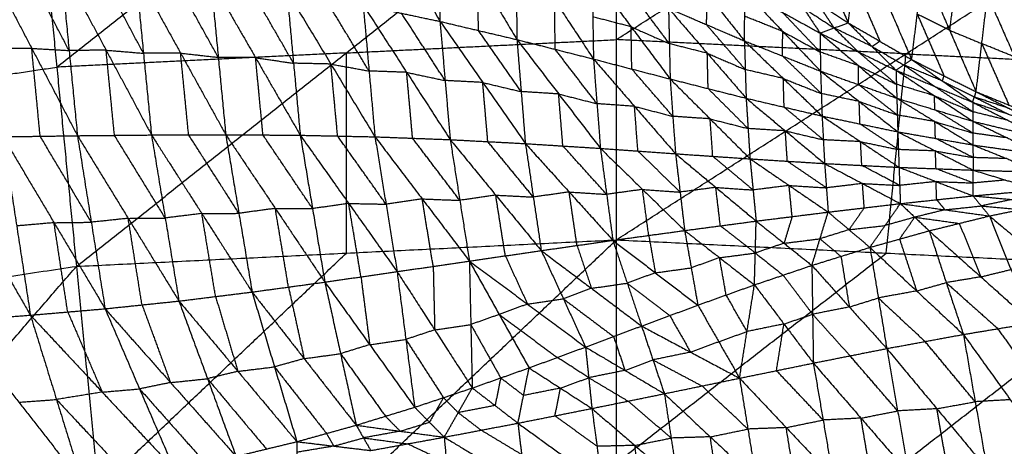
# Model space of a CAD drawing. Header units: millimetres. Extents: x -106 to 110, y -96 to 120.
# Tile 840 of 1020: x -7 to 8, y 90 to 96. Entities that reach past the tile are written whole.
import ezdxf

# ---------------------------------------------------------------- set-up
doc = ezdxf.new("R2010")
doc.units = ezdxf.units.MM
doc.header["$MEASUREMENT"] = 0
doc.layers.add('Default', color=7, linetype='Continuous', true_color=0x000000)

msp = doc.modelspace()

# ---------------------------------------------------------------- linework, layer by layer
at = {"layer": 'Default'}
for points in [[(-6.117, 92.537, 5.589), (-2.149, 95.675, 6.271), (1.819, 98.814, 6.953)], [(1.819, 92.927, 5.589), (1.819, 95.87, 6.271), (1.819, 98.814, 6.953)], [(-6.406, 95.466, 6.271), (-4.422, 97.035, 6.612), (-2.438, 98.605, 6.953)], [(1.819, 95.87, 6.271), (3.948, 97.237, 6.612), (6.076, 98.605, 6.953)], [(-13.978, 91.371, 5.589), (-10.336, 94.883, 6.271), (-6.694, 98.395, 6.953)], [(-6.694, 98.395, 6.953), (-6.406, 95.466, 6.271), (-6.117, 92.537, 5.589)], [(1.819, 92.927, 5.589), (6.076, 95.661, 6.271), (10.333, 98.395, 6.953)], [(-1.925, 98.213, 1.779), (-1.349, 97.175, 1.481), (-0.773, 96.138, 1.182)], [(4.462, 97.866, 2.999), (4.845, 96.992, 3.166), (5.227, 96.117, 3.334)], [(-0.791, 97.782, 1.822), (-0.782, 96.96, 1.502), (-0.773, 96.138, 1.182)], [(-0.791, 97.782, 1.822), (-0.217, 96.827, 1.57), (0.358, 95.871, 1.317)], [(0.34, 97.315, 1.878), (0.349, 96.593, 1.598), (0.358, 95.871, 1.317)], [(0.34, 97.315, 1.878), (0.912, 96.45, 1.674), (1.483, 95.585, 1.47)], [(5.227, 96.117, 3.334), (5.306, 96.742, 3.064), (5.385, 97.367, 2.793)], [(5.385, 97.367, 2.793), (5.773, 96.471, 2.997), (6.16, 95.576, 3.2)], [(2.616, 97.224, 2.77), (3.159, 96.538, 2.454), (3.702, 95.852, 2.137)], [(-7.445, 97.026, 0.665), (-6.774, 95.742, 0.512), (-6.102, 94.458, 0.358)], [(-6.225, 95.71, 0.538), (-6.561, 96.352, 0.615), (-6.896, 96.994, 0.692)], [(-6.347, 96.962, 0.718), (-6.225, 95.71, 0.538), (-6.102, 94.458, 0.358)], [(-6.347, 96.962, 0.718), (-5.681, 95.715, 0.582), (-5.014, 94.469, 0.445)], [(-5.132, 95.67, 0.615), (-5.465, 96.293, 0.684), (-5.798, 96.917, 0.752)], [(-5.25, 96.871, 0.786), (-5.132, 95.67, 0.615), (-5.014, 94.469, 0.445)], [(-5.25, 96.871, 0.786), (-4.586, 95.672, 0.668), (-3.922, 94.473, 0.55)], [(-0.208, 96.004, 1.25), (-0.212, 96.416, 1.41), (-0.217, 96.827, 1.57)], [(1.463, 96.825, 1.949), (1.473, 96.205, 1.709), (1.483, 95.585, 1.47)], [(1.463, 96.825, 1.949), (2.036, 96.059, 1.793), (2.61, 95.292, 1.638)], [(6.16, 95.576, 3.2), (6.243, 96.244, 2.906), (6.326, 96.912, 2.611)], [(6.326, 96.912, 2.611), (6.717, 96.009, 2.851), (7.107, 95.105, 3.09)], [(-4.032, 95.609, 0.708), (-4.364, 96.209, 0.767), (-4.696, 96.808, 0.826)], [(-4.142, 96.746, 0.866), (-4.032, 95.609, 0.708), (-3.922, 94.473, 0.55)], [(-4.142, 96.746, 0.866), (-3.484, 95.605, 0.769), (-2.827, 94.465, 0.672)], [(4.32, 96.71, 3.49), (4.566, 96.338, 3.106), (4.813, 95.967, 2.722)], [(4.32, 96.71, 3.49), (4.773, 96.413, 3.412), (5.227, 96.117, 3.334)], [(5.306, 96.742, 3.064), (5.5, 96.294, 3.166), (5.694, 95.846, 3.267)], [(6.801, 96.715, 2.535), (6.759, 96.362, 2.693), (6.717, 96.009, 2.851)], [(-2.926, 95.523, 0.815), (-3.254, 96.093, 0.864), (-3.583, 96.663, 0.913)], [(-3.024, 96.581, 0.959), (-2.926, 95.523, 0.815), (-2.827, 94.465, 0.672)], [(-3.024, 96.581, 0.959), (-2.377, 95.511, 0.884), (-1.729, 94.442, 0.809)], [(2.598, 95.811, 1.837), (2.311, 96.195, 1.915), (2.024, 96.578, 1.993)], [(3.144, 96.091, 2.087), (3.152, 96.315, 2.271), (3.159, 96.538, 2.454)], [(3.702, 95.852, 2.137), (3.706, 96.213, 2.437), (3.71, 96.574, 2.737)], [(3.71, 96.574, 2.737), (4.261, 96.271, 2.73), (4.813, 95.967, 2.722)], [(3.71, 96.574, 2.737), (4.265, 95.99, 2.493), (4.821, 95.407, 2.248)], [(-1.816, 95.409, 0.936), (-2.14, 95.944, 0.974), (-2.463, 96.479, 1.011)], [(0.92, 95.728, 1.393), (0.916, 96.089, 1.534), (0.912, 96.45, 1.674)], [(5.02, 96.042, 3.028), (4.897, 96.228, 3.22), (4.773, 96.413, 3.412)], [(7.107, 95.105, 3.09), (7.191, 95.811, 2.774), (7.275, 96.517, 2.458)], [(7.275, 96.517, 2.458), (7.673, 95.615, 2.732), (8.07, 94.713, 3.006)], [(-1.902, 96.377, 1.063), (-1.816, 95.409, 0.936), (-1.729, 94.442, 0.809)], [(-1.902, 96.377, 1.063), (-1.338, 96.258, 1.123), (-0.773, 96.138, 1.182)], [(-1.902, 96.377, 1.063), (-1.263, 95.389, 1.013), (-0.623, 94.4, 0.962)], [(-0.698, 95.269, 1.072), (-1.018, 95.763, 1.098), (-1.338, 96.258, 1.123)], [(2.586, 96.331, 2.037), (2.598, 95.811, 1.837), (2.61, 95.292, 1.638)], [(2.586, 96.331, 2.037), (3.144, 96.091, 2.087), (3.702, 95.852, 2.137)], [(2.586, 96.331, 2.037), (3.156, 95.67, 1.926), (3.727, 95.009, 1.815)], [(4.817, 95.687, 2.485), (4.539, 95.979, 2.607), (4.261, 96.271, 2.73)], [(4.566, 96.338, 3.106), (4.793, 96.19, 3.067), (5.02, 96.042, 3.028)], [(-0.773, 96.138, 1.182), (-0.698, 95.269, 1.072), (-0.623, 94.4, 0.962)], [(-0.773, 96.138, 1.182), (-0.208, 96.004, 1.25), (0.358, 95.871, 1.317)], [(-0.773, 96.138, 1.182), (-0.145, 95.24, 1.157), (0.482, 94.342, 1.133)], [(2.036, 96.059, 1.793), (1.755, 96.132, 1.751), (1.473, 96.205, 1.709)], [(4.265, 95.99, 2.493), (3.986, 96.102, 2.465), (3.706, 96.213, 2.437)], [(4.813, 95.967, 2.722), (5.02, 96.042, 3.028), (5.227, 96.117, 3.334)], [(5.227, 96.117, 3.334), (5.579, 95.768, 3.027), (5.93, 95.42, 2.72)], [(5.227, 96.117, 3.334), (5.694, 95.846, 3.267), (6.16, 95.576, 3.2)], [(6.243, 96.244, 2.906), (6.439, 95.792, 3.025), (6.634, 95.34, 3.145)], [(6.717, 96.009, 2.851), (6.48, 96.126, 2.878), (6.243, 96.244, 2.906)], [(0.42, 95.106, 1.225), (0.106, 95.555, 1.237), (-0.208, 96.004, 1.25)], [(2.046, 95.438, 1.554), (2.041, 95.749, 1.674), (2.036, 96.059, 1.793)], [(2.036, 96.059, 1.793), (2.317, 95.935, 1.815), (2.598, 95.811, 1.837)], [(3.714, 95.43, 1.976), (3.429, 95.761, 2.032), (3.144, 96.091, 2.087)], [(4.261, 95.63, 2.193), (4.263, 95.81, 2.343), (4.265, 95.99, 2.493)], [(4.265, 95.99, 2.493), (4.541, 95.839, 2.489), (4.817, 95.687, 2.485)], [(4.813, 95.967, 2.722), (4.817, 95.687, 2.485), (4.821, 95.407, 2.248)], [(4.813, 95.967, 2.722), (5.371, 95.693, 2.721), (5.93, 95.42, 2.72)], [(4.813, 95.967, 2.722), (5.377, 95.488, 2.542), (5.942, 95.009, 2.363)], [(5.02, 96.042, 3.028), (5.196, 95.868, 2.875), (5.371, 95.693, 2.721)], [(5.579, 95.768, 3.027), (5.299, 95.905, 3.028), (5.02, 96.042, 3.028)], [(6.717, 96.009, 2.851), (6.954, 95.91, 2.812), (7.191, 95.811, 2.774)], [(-2.149, 95.675, 6.271), (-0.165, 95.773, 6.271), (1.819, 95.87, 6.271)], [(0.358, 95.871, 1.317), (0.42, 95.106, 1.225), (0.482, 94.342, 1.133)], [(0.358, 95.871, 1.317), (0.92, 95.728, 1.393), (1.483, 95.585, 1.47)], [(0.358, 95.871, 1.317), (0.971, 95.071, 1.318), (1.585, 94.272, 1.318)], [(6.076, 95.661, 6.271), (3.948, 95.766, 6.271), (1.819, 95.87, 6.271)], [(3.156, 95.67, 1.926), (2.877, 95.74, 1.882), (2.598, 95.811, 1.837)], [(3.702, 95.852, 2.137), (3.714, 95.43, 1.976), (3.727, 95.009, 1.815)], [(3.702, 95.852, 2.137), (4.261, 95.63, 2.193), (4.821, 95.407, 2.248)], [(3.702, 95.852, 2.137), (4.273, 95.299, 2.068), (4.843, 94.747, 1.998)], [(5.694, 95.846, 3.267), (5.636, 95.807, 3.147), (5.579, 95.768, 3.027)], [(7.191, 95.811, 2.774), (7.39, 95.36, 2.911), (7.589, 94.909, 3.048)], [(7.673, 95.615, 2.732), (7.432, 95.713, 2.753), (7.191, 95.811, 2.774)], [(-6.774, 95.742, 0.512), (-7.047, 95.738, 0.495), (-7.321, 95.735, 0.477)], [(-6.65, 94.45, 0.324), (-6.712, 95.096, 0.418), (-6.774, 95.742, 0.512)], [(-6.774, 95.742, 0.512), (-6.499, 95.726, 0.525), (-6.225, 95.71, 0.538)], [(-2.149, 95.675, 6.271), (-4.278, 95.571, 6.271), (-6.406, 95.466, 6.271)], [(-5.681, 95.715, 0.582), (-5.953, 95.713, 0.56), (-6.225, 95.71, 0.538)], [(-5.558, 94.463, 0.401), (-5.619, 95.089, 0.491), (-5.681, 95.715, 0.582)], [(-5.681, 95.715, 0.582), (-5.406, 95.693, 0.598), (-5.132, 95.67, 0.615)], [(-4.586, 95.672, 0.668), (-4.859, 95.671, 0.641), (-5.132, 95.67, 0.615)], [(-4.468, 94.471, 0.497), (-4.527, 95.071, 0.583), (-4.586, 95.672, 0.668)], [(-4.586, 95.672, 0.668), (-4.309, 95.641, 0.688), (-4.032, 95.609, 0.708)], [(-2.149, 92.732, 5.589), (-2.149, 94.204, 5.93), (-2.149, 95.675, 6.271)], [(1.534, 94.928, 1.394), (1.227, 95.328, 1.394), (0.92, 95.728, 1.393)], [(3.168, 95.15, 1.727), (3.162, 95.41, 1.826), (3.156, 95.67, 1.926)], [(3.156, 95.67, 1.926), (3.435, 95.55, 1.951), (3.714, 95.43, 1.976)], [(5.377, 95.488, 2.542), (5.097, 95.587, 2.514), (4.817, 95.687, 2.485)], [(5.936, 95.214, 2.542), (5.654, 95.454, 2.631), (5.371, 95.693, 2.721)], [(5.579, 95.768, 3.027), (5.812, 95.633, 2.994), (6.045, 95.498, 2.96)], [(-3.484, 95.605, 0.769), (-3.758, 95.607, 0.739), (-4.032, 95.609, 0.708)], [(-3.375, 94.469, 0.611), (-3.429, 95.037, 0.69), (-3.484, 95.605, 0.769)], [(-3.484, 95.605, 0.769), (-3.205, 95.564, 0.792), (-2.926, 95.523, 0.815)], [(-2.377, 95.511, 0.884), (-2.651, 95.517, 0.85), (-2.926, 95.523, 0.815)], [(1.483, 95.585, 1.47), (1.534, 94.928, 1.394), (1.585, 94.272, 1.318)], [(1.483, 95.585, 1.47), (2.046, 95.438, 1.554), (2.61, 95.292, 1.638)], [(1.483, 95.585, 1.47), (2.086, 94.889, 1.494), (2.689, 94.193, 1.518)], [(4.832, 95.077, 2.123), (4.547, 95.353, 2.158), (4.261, 95.63, 2.193)], [(5.787, 92.732, 5.589), (5.932, 94.197, 5.93), (6.076, 95.661, 6.271)], [(5.93, 95.42, 2.72), (6.045, 95.498, 2.96), (6.16, 95.576, 3.2)], [(6.076, 95.661, 6.271), (8.06, 95.564, 6.271), (10.044, 95.466, 6.271)], [(6.16, 95.576, 3.2), (6.609, 95.263, 2.966), (7.057, 94.949, 2.732)], [(6.16, 95.576, 3.2), (6.634, 95.34, 3.145), (7.107, 95.105, 3.09)], [(-10.336, 94.883, 6.271), (-8.371, 95.175, 6.271), (-6.406, 95.466, 6.271)], [(-2.278, 94.453, 0.74), (-2.327, 94.982, 0.812), (-2.377, 95.511, 0.884)], [(-2.377, 95.511, 0.884), (-2.096, 95.46, 0.91), (-1.816, 95.409, 0.936)], [(-1.263, 95.389, 1.013), (-1.539, 95.399, 0.974), (-1.816, 95.409, 0.936)], [(-1.176, 94.421, 0.886), (-1.219, 94.905, 0.949), (-1.263, 95.389, 1.013)], [(-1.263, 95.389, 1.013), (-0.98, 95.329, 1.043), (-0.698, 95.269, 1.072)], [(2.649, 94.743, 1.578), (2.348, 95.091, 1.566), (2.046, 95.438, 1.554)], [(4.273, 95.299, 2.068), (3.994, 95.365, 2.022), (3.714, 95.43, 1.976)], [(4.821, 95.407, 2.248), (4.832, 95.077, 2.123), (4.843, 94.747, 1.998)], [(4.821, 95.407, 2.248), (5.381, 95.208, 2.305), (5.942, 95.009, 2.363)], [(4.821, 95.407, 2.248), (5.389, 94.961, 2.213), (5.956, 94.515, 2.177)], [(5.381, 95.208, 2.305), (5.379, 95.348, 2.424), (5.377, 95.488, 2.542)], [(5.377, 95.488, 2.542), (5.657, 95.351, 2.542), (5.936, 95.214, 2.542)], [(5.93, 95.42, 2.72), (5.936, 95.214, 2.542), (5.942, 95.009, 2.363)], [(5.93, 95.42, 2.72), (6.494, 95.185, 2.726), (7.057, 94.949, 2.732)], [(5.93, 95.42, 2.72), (6.495, 95.045, 2.598), (7.06, 94.67, 2.475)], [(6.045, 95.498, 2.96), (6.27, 95.341, 2.843), (6.494, 95.185, 2.726)], [(6.609, 95.263, 2.966), (6.327, 95.38, 2.963), (6.045, 95.498, 2.96)], [(-0.145, 95.24, 1.157), (-0.421, 95.255, 1.115), (-0.698, 95.269, 1.072)], [(-0.07, 94.371, 1.048), (-0.108, 94.806, 1.102), (-0.145, 95.24, 1.157)], [(-0.145, 95.24, 1.157), (0.137, 95.173, 1.191), (0.42, 95.106, 1.225)], [(2.61, 95.292, 1.638), (2.649, 94.743, 1.578), (2.689, 94.193, 1.518)], [(2.61, 95.292, 1.638), (3.168, 95.15, 1.727), (3.727, 95.009, 1.815)], [(2.61, 95.292, 1.638), (3.197, 94.705, 1.68), (3.784, 94.118, 1.723)], [(4.285, 94.878, 1.907), (4.279, 95.088, 1.987), (4.273, 95.299, 2.068)], [(4.273, 95.299, 2.068), (4.552, 95.188, 2.095), (4.832, 95.077, 2.123)], [(6.634, 95.34, 3.145), (6.621, 95.302, 3.056), (6.609, 95.263, 2.966)], [(6.609, 95.263, 2.966), (6.846, 95.145, 2.938), (7.082, 95.027, 2.911)], [(0.971, 95.071, 1.318), (0.696, 95.089, 1.271), (0.42, 95.106, 1.225)], [(3.755, 94.563, 1.769), (3.462, 94.857, 1.748), (3.168, 95.15, 1.727)], [(5.949, 94.762, 2.27), (5.665, 94.985, 2.288), (5.381, 95.208, 2.305)], [(6.495, 95.045, 2.598), (6.216, 95.129, 2.57), (5.936, 95.214, 2.542)], [(7.059, 94.81, 2.604), (6.776, 94.997, 2.665), (6.494, 95.185, 2.726)], [(7.057, 94.949, 2.732), (7.082, 95.027, 2.911), (7.107, 95.105, 3.09)], [(7.107, 95.105, 3.09), (7.589, 94.909, 3.048), (8.07, 94.713, 3.006)], [(7.107, 95.105, 3.09), (7.602, 94.854, 2.922), (8.097, 94.604, 2.754)], [(1.034, 94.307, 1.226), (1.002, 94.689, 1.272), (0.971, 95.071, 1.318)], [(0.971, 95.071, 1.318), (1.253, 95, 1.356), (1.534, 94.928, 1.394)], [(3.727, 95.009, 1.815), (3.755, 94.563, 1.769), (3.784, 94.118, 1.723)], [(3.727, 95.009, 1.815), (4.285, 94.878, 1.907), (4.843, 94.747, 1.998)], [(3.727, 95.009, 1.815), (4.303, 94.529, 1.872), (4.88, 94.049, 1.929)], [(5.389, 94.961, 2.213), (5.11, 95.019, 2.168), (4.832, 95.077, 2.123)], [(5.4, 94.631, 2.088), (5.394, 94.796, 2.15), (5.389, 94.961, 2.213)], [(5.389, 94.961, 2.213), (5.669, 94.862, 2.241), (5.949, 94.762, 2.27)], [(5.942, 95.009, 2.363), (5.949, 94.762, 2.27), (5.956, 94.515, 2.177)], [(5.942, 95.009, 2.363), (6.501, 94.839, 2.419), (7.06, 94.67, 2.475)], [(5.942, 95.009, 2.363), (6.502, 94.665, 2.354), (7.061, 94.322, 2.346)], [(6.501, 94.839, 2.419), (6.498, 94.942, 2.508), (6.495, 95.045, 2.598)], [(6.495, 95.045, 2.598), (6.777, 94.927, 2.601), (7.059, 94.81, 2.604)], [(7.057, 94.949, 2.732), (7.059, 94.81, 2.604), (7.06, 94.67, 2.475)], [(7.057, 94.949, 2.732), (7.574, 94.685, 2.653), (8.091, 94.42, 2.574)], [(7.057, 94.949, 2.732), (7.577, 94.777, 2.743), (8.097, 94.604, 2.754)], [(7.082, 95.027, 2.911), (7.33, 94.902, 2.827), (7.577, 94.777, 2.743)], [(7.602, 94.854, 2.922), (7.342, 94.941, 2.917), (7.082, 95.027, 2.911)], [(2.086, 94.889, 1.494), (1.81, 94.909, 1.444), (1.534, 94.928, 1.394)], [(2.137, 94.232, 1.418), (2.111, 94.561, 1.456), (2.086, 94.889, 1.494)], [(2.086, 94.889, 1.494), (2.368, 94.816, 1.536), (2.649, 94.743, 1.578)], [(4.862, 94.398, 1.964), (4.573, 94.638, 1.935), (4.285, 94.878, 1.907)], [(7.061, 94.496, 2.411), (6.781, 94.668, 2.415), (6.501, 94.839, 2.419)], [(7.574, 94.685, 2.653), (7.316, 94.747, 2.628), (7.059, 94.81, 2.604)], [(3.197, 94.705, 1.68), (2.923, 94.724, 1.629), (2.649, 94.743, 1.578)], [(3.236, 94.155, 1.62), (3.217, 94.43, 1.65), (3.197, 94.705, 1.68)], [(3.197, 94.705, 1.68), (3.476, 94.634, 1.725), (3.755, 94.563, 1.769)], [(4.843, 94.747, 1.998), (4.862, 94.398, 1.964), (4.88, 94.049, 1.929)], [(4.843, 94.747, 1.998), (5.4, 94.631, 2.088), (5.956, 94.515, 2.177)], [(4.843, 94.747, 1.998), (5.409, 94.37, 2.063), (5.974, 93.993, 2.129)], [(6.502, 94.665, 2.354), (6.225, 94.714, 2.312), (5.949, 94.762, 2.27)], [(6.509, 94.419, 2.262), (6.505, 94.542, 2.308), (6.502, 94.665, 2.354)], [(6.502, 94.665, 2.354), (6.781, 94.581, 2.383), (7.061, 94.496, 2.411)], [(7.06, 94.67, 2.475), (7.061, 94.496, 2.411), (7.061, 94.322, 2.346)], [(7.06, 94.67, 2.475), (7.568, 94.425, 2.481), (8.076, 94.18, 2.486)], [(7.06, 94.67, 2.475), (7.575, 94.545, 2.525), (8.091, 94.42, 2.574)], [(4.303, 94.529, 1.872), (4.029, 94.546, 1.821), (3.755, 94.563, 1.769)], [(4.332, 94.083, 1.826), (4.318, 94.306, 1.849), (4.303, 94.529, 1.872)], [(4.303, 94.529, 1.872), (4.583, 94.463, 1.918), (4.862, 94.398, 1.964)], [(5.965, 94.254, 2.153), (5.682, 94.443, 2.12), (5.4, 94.631, 2.088)], [(5.956, 94.515, 2.177), (5.965, 94.254, 2.153), (5.974, 93.993, 2.129)], [(5.956, 94.515, 2.177), (6.509, 94.419, 2.262), (7.061, 94.322, 2.346)], [(5.956, 94.515, 2.177), (6.509, 94.234, 2.245), (7.062, 93.952, 2.313)], [(-8.291, 94.424, 0.24), (-7.542, 93.122, 0.443), (-6.794, 91.82, 0.647)], [(-7.197, 94.443, 0.289), (-6.65, 94.45, 0.324), (-6.102, 94.458, 0.358)], [(-7.197, 94.443, 0.289), (-6.995, 93.131, 0.468), (-6.794, 91.82, 0.647)], [(-7.197, 94.443, 0.289), (-6.446, 93.179, 0.497), (-5.696, 91.914, 0.705)], [(-5.899, 93.186, 0.531), (-6.274, 93.818, 0.428), (-6.65, 94.45, 0.324)], [(-6.102, 94.458, 0.358), (-5.558, 94.463, 0.401), (-5.014, 94.469, 0.445)], [(-6.102, 94.458, 0.358), (-5.899, 93.186, 0.531), (-5.696, 91.914, 0.705)], [(-6.102, 94.458, 0.358), (-5.356, 93.243, 0.569), (-4.61, 92.027, 0.78)], [(-4.812, 93.248, 0.612), (-5.185, 93.856, 0.507), (-5.558, 94.463, 0.401)], [(-5.014, 94.469, 0.445), (-4.468, 94.471, 0.497), (-3.922, 94.473, 0.55)], [(-5.014, 94.469, 0.445), (-4.812, 93.248, 0.612), (-4.61, 92.027, 0.78)], [(-5.014, 94.469, 0.445), (-4.274, 93.314, 0.658), (-3.535, 92.16, 0.872)], [(-3.729, 93.317, 0.711), (-4.098, 93.894, 0.604), (-4.468, 94.471, 0.497)], [(-3.922, 94.473, 0.55), (-3.729, 93.317, 0.711), (-3.535, 92.16, 0.872)], [(-3.922, 94.473, 0.55), (-3.375, 94.469, 0.611), (-2.827, 94.465, 0.672)], [(-3.922, 94.473, 0.55), (-3.194, 93.389, 0.765), (-2.466, 92.306, 0.981)], [(-2.646, 93.386, 0.826), (-3.01, 93.927, 0.718), (-3.375, 94.469, 0.611)], [(-2.827, 94.465, 0.672), (-2.646, 93.386, 0.826), (-2.466, 92.306, 0.981)], [(-2.827, 94.465, 0.672), (-2.278, 94.453, 0.74), (-1.729, 94.442, 0.809)], [(-2.827, 94.465, 0.672), (-2.115, 93.462, 0.888), (-1.404, 92.46, 1.104)], [(-1.566, 93.451, 0.956), (-1.922, 93.952, 0.848), (-2.278, 94.453, 0.74)], [(-1.729, 94.442, 0.809), (-1.566, 93.451, 0.956), (-1.404, 92.46, 1.104)], [(-1.729, 94.442, 0.809), (-1.176, 94.421, 0.886), (-0.623, 94.4, 0.962)], [(-1.729, 94.442, 0.809), (-1.035, 93.529, 1.025), (-0.341, 92.615, 1.242)], [(-0.482, 93.508, 1.102), (-0.829, 93.964, 0.994), (-1.176, 94.421, 0.886)], [(-0.623, 94.4, 0.962), (-0.482, 93.508, 1.102), (-0.341, 92.615, 1.242)], [(-0.623, 94.4, 0.962), (-0.07, 94.371, 1.048), (0.482, 94.342, 1.133)], [(-0.623, 94.4, 0.962), (0.046, 93.585, 1.178), (0.715, 92.769, 1.393)], [(0.599, 93.556, 1.263), (0.264, 93.963, 1.155), (-0.07, 94.371, 1.048)], [(5.409, 94.37, 2.063), (5.135, 94.384, 2.013), (4.862, 94.398, 1.964)], [(5.427, 94.021, 2.029), (5.418, 94.196, 2.046), (5.409, 94.37, 2.063)], [(5.409, 94.37, 2.063), (5.687, 94.312, 2.108), (5.965, 94.254, 2.153)], [(7.062, 94.137, 2.33), (6.785, 94.278, 2.296), (6.509, 94.419, 2.262)], [(7.568, 94.425, 2.481), (7.314, 94.46, 2.446), (7.061, 94.496, 2.411)], [(0.482, 94.342, 1.133), (0.599, 93.556, 1.263), (0.715, 92.769, 1.393)], [(0.482, 94.342, 1.133), (1.034, 94.307, 1.226), (1.585, 94.272, 1.318)], [(0.482, 94.342, 1.133), (1.125, 93.631, 1.345), (1.768, 92.92, 1.557)], [(1.676, 93.596, 1.437), (1.355, 93.951, 1.331), (1.034, 94.307, 1.226)], [(1.585, 94.272, 1.318), (1.676, 93.596, 1.437), (1.768, 92.92, 1.557)], [(1.585, 94.272, 1.318), (2.137, 94.232, 1.418), (2.689, 94.193, 1.518)], [(1.585, 94.272, 1.318), (2.204, 93.668, 1.524), (2.823, 93.064, 1.729)], [(2.756, 93.629, 1.623), (2.446, 93.931, 1.521), (2.137, 94.232, 1.418)], [(6.509, 94.234, 2.245), (6.237, 94.244, 2.199), (5.965, 94.254, 2.153)], [(6.518, 93.973, 2.221), (6.514, 94.103, 2.233), (6.509, 94.234, 2.245)], [(6.509, 94.234, 2.245), (6.785, 94.185, 2.288), (7.062, 94.137, 2.33)], [(7.061, 94.322, 2.346), (7.062, 94.137, 2.33), (7.062, 93.952, 2.313)], [(7.061, 94.322, 2.346), (7.557, 94.122, 2.405), (8.052, 93.922, 2.464)], [(7.061, 94.322, 2.346), (7.568, 94.251, 2.416), (8.076, 94.18, 2.486)], [(2.689, 94.193, 1.518), (2.756, 93.629, 1.623), (2.823, 93.064, 1.729)], [(2.689, 94.193, 1.518), (3.236, 94.155, 1.62), (3.784, 94.118, 1.723)], [(2.689, 94.193, 1.518), (3.281, 93.698, 1.711), (3.874, 93.203, 1.905)], [(3.829, 93.66, 1.814), (3.533, 93.908, 1.717), (3.236, 94.155, 1.62)], [(3.784, 94.118, 1.723), (3.829, 93.66, 1.814), (3.874, 93.203, 1.905)], [(3.784, 94.118, 1.723), (4.332, 94.083, 1.826), (4.88, 94.049, 1.929)], [(3.784, 94.118, 1.723), (4.358, 93.726, 1.901), (4.932, 93.335, 2.08)], [(4.906, 93.692, 2.005), (4.619, 93.888, 1.915), (4.332, 94.083, 1.826)], [(7.557, 94.122, 2.405), (7.309, 94.129, 2.367), (7.062, 94.137, 2.33)], [(4.88, 94.049, 1.929), (4.906, 93.692, 2.005), (4.932, 93.335, 2.08)], [(4.88, 94.049, 1.929), (5.427, 94.021, 2.029), (5.974, 93.993, 2.129)], [(4.88, 94.049, 1.929), (5.437, 93.755, 2.089), (5.994, 93.46, 2.248)], [(5.984, 93.727, 2.188), (5.706, 93.874, 2.109), (5.427, 94.021, 2.029)], [(5.974, 93.993, 2.129), (5.984, 93.727, 2.188), (5.994, 93.46, 2.248)], [(5.974, 93.993, 2.129), (6.518, 93.784, 2.266), (7.062, 93.574, 2.404)], [(5.974, 93.993, 2.129), (6.518, 93.973, 2.221), (7.062, 93.952, 2.313)], [(7.062, 93.763, 2.359), (6.79, 93.868, 2.29), (6.518, 93.973, 2.221)], [(7.062, 93.574, 2.404), (7.062, 93.763, 2.359), (7.062, 93.952, 2.313)], [(7.062, 93.952, 2.313), (7.541, 93.806, 2.422), (8.02, 93.66, 2.53)], [(7.062, 93.952, 2.313), (7.557, 93.937, 2.389), (8.052, 93.922, 2.464)], [(6.518, 93.784, 2.266), (6.251, 93.755, 2.227), (5.984, 93.727, 2.188)], [(6.528, 93.517, 2.326), (6.523, 93.651, 2.296), (6.518, 93.784, 2.266)], [(6.518, 93.784, 2.266), (6.79, 93.774, 2.313), (7.062, 93.763, 2.359)], [(7.541, 93.806, 2.422), (7.301, 93.784, 2.39), (7.062, 93.763, 2.359)], [(2.204, 93.668, 1.524), (1.94, 93.632, 1.481), (1.676, 93.596, 1.437)], [(2.295, 92.992, 1.643), (2.25, 93.33, 1.583), (2.204, 93.668, 1.524)], [(2.204, 93.668, 1.524), (2.48, 93.648, 1.574), (2.756, 93.629, 1.623)], [(3.281, 93.698, 1.711), (3.019, 93.663, 1.667), (2.756, 93.629, 1.623)], [(3.348, 93.133, 1.817), (3.315, 93.416, 1.764), (3.281, 93.698, 1.711)], [(3.281, 93.698, 1.711), (3.555, 93.679, 1.763), (3.829, 93.66, 1.814)], [(4.358, 93.726, 1.901), (4.093, 93.693, 1.858), (3.829, 93.66, 1.814)], [(4.403, 93.269, 1.992), (4.38, 93.498, 1.947), (4.358, 93.726, 1.901)], [(4.358, 93.726, 1.901), (4.632, 93.709, 1.953), (4.906, 93.692, 2.005)], [(5.437, 93.755, 2.089), (5.172, 93.723, 2.047), (4.906, 93.692, 2.005)], [(5.463, 93.398, 2.164), (5.45, 93.576, 2.126), (5.437, 93.755, 2.089)], [(5.437, 93.755, 2.089), (5.711, 93.741, 2.139), (5.984, 93.727, 2.188)], [(7.062, 93.574, 2.404), (7.541, 93.617, 2.467), (8.02, 93.66, 2.53)], [(-1.035, 93.529, 1.025), (-1.301, 93.49, 0.991), (-1.566, 93.451, 0.956)], [(-0.873, 92.537, 1.173), (-0.954, 93.033, 1.099), (-1.035, 93.529, 1.025)], [(-1.035, 93.529, 1.025), (-0.759, 93.518, 1.064), (-0.482, 93.508, 1.102)], [(0.046, 93.585, 1.178), (-0.218, 93.546, 1.14), (-0.482, 93.508, 1.102)], [(0.187, 92.692, 1.318), (0.116, 93.138, 1.248), (0.046, 93.585, 1.178)], [(0.046, 93.585, 1.178), (0.322, 93.57, 1.22), (0.599, 93.556, 1.263)], [(1.125, 93.631, 1.345), (0.862, 93.593, 1.304), (0.599, 93.556, 1.263)], [(1.241, 92.844, 1.475), (1.183, 93.238, 1.41), (1.125, 93.631, 1.345)], [(1.125, 93.631, 1.345), (1.401, 93.613, 1.391), (1.676, 93.596, 1.437)], [(5.994, 93.46, 2.248), (6.528, 93.517, 2.326), (7.062, 93.574, 2.404)], [(6.528, 93.517, 2.326), (6.588, 93.443, 2.385), (6.649, 93.369, 2.444)], [(7.062, 93.574, 2.404), (7.182, 93.426, 2.522), (7.303, 93.278, 2.641)], [(7.062, 93.574, 2.404), (7.636, 93.52, 2.553), (8.21, 93.466, 2.701)], [(7.636, 93.52, 2.553), (7.409, 93.473, 2.537), (7.182, 93.426, 2.522)], [(-3.194, 93.389, 0.765), (-3.461, 93.353, 0.738), (-3.729, 93.317, 0.711)], [(-3, 92.233, 0.926), (-3.097, 92.811, 0.846), (-3.194, 93.389, 0.765)], [(-3.194, 93.389, 0.765), (-2.92, 93.388, 0.796), (-2.646, 93.386, 0.826)], [(-2.115, 93.462, 0.888), (-2.381, 93.424, 0.857), (-2.646, 93.386, 0.826)], [(-1.935, 92.383, 1.042), (-2.025, 92.923, 0.965), (-2.115, 93.462, 0.888)], [(-2.115, 93.462, 0.888), (-1.841, 93.457, 0.922), (-1.566, 93.451, 0.956)], [(4.932, 93.335, 2.08), (5.463, 93.398, 2.164), (5.994, 93.46, 2.248)], [(5.463, 93.398, 2.164), (5.351, 93.237, 2.23), (5.239, 93.076, 2.295)], [(5.546, 92.816, 2.51), (5.77, 93.138, 2.379), (5.994, 93.46, 2.248)], [(5.994, 93.46, 2.248), (6.206, 93.26, 2.413), (6.417, 93.06, 2.577)], [(5.994, 93.46, 2.248), (6.649, 93.369, 2.444), (7.303, 93.278, 2.641)], [(6.649, 93.369, 2.444), (6.427, 93.314, 2.428), (6.206, 93.26, 2.413)], [(6.649, 93.369, 2.444), (6.916, 93.397, 2.483), (7.182, 93.426, 2.522)], [(7.182, 93.426, 2.522), (7.47, 93.399, 2.597), (7.757, 93.372, 2.671)], [(7.303, 93.278, 2.641), (7.757, 93.372, 2.671), (8.21, 93.466, 2.701)], [(-5.356, 93.243, 0.569), (-5.628, 93.214, 0.55), (-5.899, 93.186, 0.531)], [(-5.356, 93.243, 0.569), (-5.084, 93.245, 0.59), (-4.812, 93.248, 0.612)], [(-5.153, 91.971, 0.742), (-5.255, 92.607, 0.655), (-5.356, 93.243, 0.569)], [(-4.274, 93.314, 0.658), (-4.543, 93.281, 0.635), (-4.812, 93.248, 0.612)], [(-4.274, 93.314, 0.658), (-4.001, 93.315, 0.685), (-3.729, 93.317, 0.711)], [(-4.072, 92.094, 0.826), (-4.173, 92.704, 0.742), (-4.274, 93.314, 0.658)], [(3.874, 93.203, 1.905), (4.403, 93.269, 1.992), (4.932, 93.335, 2.08)], [(4.403, 93.269, 1.992), (4.343, 93.073, 2.083), (4.284, 92.877, 2.174)], [(4.693, 92.551, 2.442), (4.813, 92.943, 2.261), (4.932, 93.335, 2.08)], [(4.932, 93.335, 2.08), (5.239, 93.076, 2.295), (5.546, 92.816, 2.51)], [(6.206, 93.26, 2.413), (5.988, 93.199, 2.396), (5.77, 93.138, 2.379)], [(5.982, 92.938, 2.544), (6.094, 93.099, 2.478), (6.206, 93.26, 2.413)], [(6.206, 93.26, 2.413), (6.533, 93.215, 2.511), (6.86, 93.169, 2.609)], [(6.417, 93.06, 2.577), (6.86, 93.169, 2.609), (7.303, 93.278, 2.641)], [(7.303, 93.278, 2.641), (7.62, 92.491, 1.6), (7.937, 91.705, 0.56)], [(7.303, 93.278, 2.641), (8.158, 92.568, 1.587), (9.012, 91.858, 0.533)], [(-6.446, 93.179, 0.497), (-6.721, 93.155, 0.483), (-6.995, 93.131, 0.468)], [(-6.446, 93.179, 0.497), (-6.173, 93.182, 0.514), (-5.899, 93.186, 0.531)], [(-6.245, 91.867, 0.676), (-6.346, 92.523, 0.586), (-6.446, 93.179, 0.497)], [(1.768, 92.92, 1.557), (2.295, 92.992, 1.643), (2.823, 93.064, 1.729)], [(2.823, 93.064, 1.729), (3.348, 93.133, 1.817), (3.874, 93.203, 1.905)], [(2.823, 93.064, 1.729), (2.92, 92.515, 2.017), (3.017, 91.967, 2.305)], [(2.823, 93.064, 1.729), (3.336, 92.665, 2.051), (3.849, 92.265, 2.373)], [(3.862, 92.734, 2.139), (3.605, 92.934, 1.978), (3.348, 93.133, 1.817)], [(3.849, 92.265, 2.373), (3.862, 92.734, 2.139), (3.874, 93.203, 1.905)], [(3.874, 93.203, 1.905), (4.284, 92.877, 2.174), (4.693, 92.551, 2.442)], [(5.239, 93.076, 2.295), (5.026, 93.009, 2.278), (4.813, 92.943, 2.261)], [(5.239, 93.076, 2.295), (5.505, 93.107, 2.337), (5.77, 93.138, 2.379)], [(5.546, 92.816, 2.51), (5.982, 92.938, 2.544), (6.417, 93.06, 2.577)], [(6.417, 93.06, 2.577), (6.668, 92.298, 1.59), (6.92, 91.536, 0.603)], [(6.417, 93.06, 2.577), (7.177, 92.383, 1.568), (7.937, 91.705, 0.56)], [(6.86, 93.169, 2.609), (7.019, 92.776, 2.089), (7.177, 92.383, 1.568)], [(-6.117, 92.537, 5.589), (-2.149, 92.732, 5.589), (1.819, 92.927, 5.589)], [(-5.474, 86.005, 4.676), (-1.827, 89.466, 5.132), (1.819, 92.927, 5.589)], [(0.715, 92.769, 1.393), (1.241, 92.844, 1.475), (1.768, 92.92, 1.557)], [(1.768, 92.92, 1.557), (1.979, 92.29, 1.897), (2.19, 91.66, 2.238)], [(1.768, 92.92, 1.557), (2.392, 92.443, 1.931), (3.017, 91.967, 2.305)], [(1.819, 86.363, 4.676), (1.819, 89.645, 5.132), (1.819, 92.927, 5.589)], [(1.819, 92.927, 5.589), (5.787, 92.732, 5.589), (9.756, 92.537, 5.589)], [(2.295, 92.992, 1.643), (2.344, 92.718, 1.787), (2.392, 92.443, 1.931)], [(4.284, 92.877, 2.174), (4.548, 92.91, 2.217), (4.813, 92.943, 2.261)], [(4.813, 92.943, 2.261), (4.966, 92.813, 2.369), (5.12, 92.684, 2.476)], [(5.982, 92.938, 2.544), (6.107, 92.557, 2.05), (6.233, 92.176, 1.557)], [(1.241, 92.844, 1.475), (1.347, 92.529, 1.645), (1.452, 92.215, 1.816)], [(4.284, 92.877, 2.174), (4.073, 92.806, 2.156), (3.862, 92.734, 2.139)], [(4.693, 92.551, 2.442), (5.12, 92.684, 2.476), (5.546, 92.816, 2.51)], [(5.546, 92.816, 2.51), (5.67, 92.073, 1.589), (5.794, 91.329, 0.668)], [(5.546, 92.816, 2.51), (6.233, 92.176, 1.557), (6.92, 91.536, 0.603)], [(-5.796, 89.271, 5.132), (-3.972, 91.001, 5.36), (-2.149, 92.732, 5.589)], [(-0.341, 92.615, 1.242), (0.187, 92.692, 1.318), (0.715, 92.769, 1.393)], [(0.187, 92.692, 1.318), (0.35, 92.338, 1.513), (0.513, 91.983, 1.708)], [(0.715, 92.769, 1.393), (1.041, 92.06, 1.783), (1.366, 91.351, 2.174)], [(0.715, 92.769, 1.393), (1.452, 92.215, 1.816), (2.19, 91.66, 2.238)], [(1.819, 89.645, 5.132), (3.803, 91.189, 5.36), (5.787, 92.732, 5.589)], [(3.336, 92.665, 2.051), (3.128, 92.59, 2.034), (2.92, 92.515, 2.017)], [(3.336, 92.665, 2.051), (3.599, 92.699, 2.095), (3.862, 92.734, 2.139)], [(3.433, 92.116, 2.339), (3.385, 92.39, 2.195), (3.336, 92.665, 2.051)], [(3.862, 92.734, 2.139), (4.066, 92.571, 2.274), (4.271, 92.408, 2.408)], [(5.12, 92.684, 2.476), (5.182, 92.312, 2.016), (5.243, 91.94, 1.555)], [(-13.978, 91.371, 5.589), (-10.048, 91.954, 5.589), (-6.117, 92.537, 5.589)], [(-12.697, 84.933, 4.676), (-9.407, 88.735, 5.132), (-6.117, 92.537, 5.589)], [(-6.117, 92.537, 5.589), (-5.796, 89.271, 5.132), (-5.474, 86.005, 4.676)], [(-1.404, 92.46, 1.104), (-0.873, 92.537, 1.173), (-0.341, 92.615, 1.242)], [(-0.873, 92.537, 1.173), (-0.862, 92.071, 1.377), (-0.851, 91.604, 1.581)], [(-0.341, 92.615, 1.242), (-0.32, 91.682, 1.65), (-0.299, 90.749, 2.058)], [(-0.341, 92.615, 1.242), (0.097, 91.83, 1.677), (0.536, 91.045, 2.113)], [(-0.341, 92.615, 1.242), (0.513, 91.983, 1.708), (1.366, 91.351, 2.174)], [(1.819, 86.363, 4.676), (5.787, 89.45, 5.132), (9.756, 92.537, 5.589)], [(2.392, 92.443, 1.931), (2.656, 92.479, 1.974), (2.92, 92.515, 2.017)], [(3.849, 92.265, 2.373), (4.271, 92.408, 2.408), (4.693, 92.551, 2.442)], [(4.693, 92.551, 2.442), (4.704, 91.833, 1.594), (4.715, 91.115, 0.746)], [(4.693, 92.551, 2.442), (5.243, 91.94, 1.555), (5.794, 91.329, 0.668)], [(7.177, 92.383, 1.568), (7.398, 92.437, 1.584), (7.62, 92.491, 1.6)], [(-2.466, 92.306, 0.981), (-1.935, 92.383, 1.042), (-1.404, 92.46, 1.104)], [(-1.935, 92.383, 1.042), (-1.871, 91.884, 1.268), (-1.806, 91.386, 1.494)], [(-1.404, 92.46, 1.104), (-1.275, 91.463, 1.556), (-1.146, 90.466, 2.008)], [(-1.404, 92.46, 1.104), (-0.851, 91.604, 1.581), (-0.299, 90.749, 2.058)], [(2.392, 92.443, 1.931), (2.186, 92.367, 1.914), (1.979, 92.29, 1.897)], [(4.704, 91.833, 1.594), (4.488, 92.121, 2.001), (4.271, 92.408, 2.408)], [(7.177, 92.383, 1.568), (6.923, 92.34, 1.579), (6.668, 92.298, 1.59)], [(-3.535, 92.16, 0.872), (-3, 92.233, 0.926), (-2.466, 92.306, 0.981)], [(-3, 92.233, 0.926), (-2.885, 91.707, 1.172), (-2.77, 91.181, 1.418)], [(-2.466, 92.306, 0.981), (-2.235, 91.254, 1.472), (-2.005, 90.202, 1.964)], [(-2.466, 92.306, 0.981), (-1.806, 91.386, 1.494), (-1.146, 90.466, 2.008)], [(1.452, 92.215, 1.816), (1.247, 92.137, 1.799), (1.041, 92.06, 1.783)], [(1.452, 92.215, 1.816), (1.716, 92.252, 1.856), (1.979, 92.29, 1.897)], [(1.979, 92.29, 1.897), (2.291, 92.052, 2.084), (2.604, 91.813, 2.271)], [(3.017, 91.967, 2.305), (3.433, 92.116, 2.339), (3.849, 92.265, 2.373)], [(3.63, 90.893, 0.835), (3.74, 91.579, 1.604), (3.849, 92.265, 2.373)], [(3.849, 92.265, 2.373), (4.282, 91.69, 1.56), (4.715, 91.115, 0.746)], [(6.233, 92.176, 1.557), (6.451, 92.237, 1.573), (6.668, 92.298, 1.59)], [(6.668, 92.298, 1.59), (7.048, 91.959, 1.086), (7.428, 91.621, 0.581)], [(-4.61, 92.027, 0.78), (-4.072, 92.094, 0.826), (-3.535, 92.16, 0.872)], [(-4.072, 92.094, 0.826), (-3.908, 91.544, 1.09), (-3.744, 90.994, 1.354)], [(-3.535, 92.16, 0.872), (-3.206, 91.06, 1.4), (-2.877, 89.96, 1.928)], [(-3.535, 92.16, 0.872), (-2.77, 91.181, 1.418), (-2.005, 90.202, 1.964)], [(0.513, 91.983, 1.708), (0.777, 92.022, 1.746), (1.041, 92.06, 1.783)], [(1.041, 92.06, 1.783), (1.409, 91.783, 1.995), (1.778, 91.506, 2.206)], [(3.74, 91.579, 1.604), (3.587, 91.848, 1.972), (3.433, 92.116, 2.339)], [(5.243, 91.94, 1.555), (5.457, 92.006, 1.572), (5.67, 92.073, 1.589)], [(6.233, 92.176, 1.557), (5.951, 92.124, 1.573), (5.67, 92.073, 1.589)], [(5.67, 92.073, 1.589), (6.013, 91.753, 1.112), (6.357, 91.433, 0.635)], [(-6.794, 91.82, 0.647), (-6.245, 91.867, 0.676), (-5.696, 91.914, 0.705)], [(-5.696, 91.914, 0.705), (-5.153, 91.971, 0.742), (-4.61, 92.027, 0.78)], [(-5.696, 91.914, 0.705), (-5.189, 90.736, 1.291), (-4.682, 89.558, 1.878)], [(-5.696, 91.914, 0.705), (-4.734, 90.829, 1.302), (-3.771, 89.744, 1.899)], [(-5.153, 91.971, 0.742), (-4.943, 91.4, 1.022), (-4.734, 90.829, 1.302)], [(-4.61, 92.027, 0.78), (-4.191, 90.886, 1.339), (-3.771, 89.744, 1.899)], [(-4.61, 92.027, 0.78), (-3.744, 90.994, 1.354), (-2.877, 89.96, 1.928)], [(0.513, 91.983, 1.708), (0.305, 91.907, 1.693), (0.097, 91.83, 1.677)], [(2.19, 91.66, 2.238), (2.604, 91.813, 2.271), (3.017, 91.967, 2.305)], [(3.017, 91.967, 2.305), (3.324, 91.43, 1.57), (3.63, 90.893, 0.835)], [(5.243, 91.94, 1.555), (4.974, 91.886, 1.575), (4.704, 91.833, 1.594)], [(-7.9, 91.739, 0.606), (-7.347, 91.779, 0.626), (-6.794, 91.82, 0.647)], [(-6.794, 91.82, 0.647), (-6.411, 90.58, 1.254), (-6.027, 89.341, 1.861)], [(-6.794, 91.82, 0.647), (-5.738, 90.689, 1.262), (-4.682, 89.558, 1.878)], [(-6.245, 91.867, 0.676), (-5.991, 91.278, 0.969), (-5.738, 90.689, 1.262)], [(0.097, 91.83, 1.677), (-0.111, 91.756, 1.664), (-0.32, 91.682, 1.65)], [(0.097, 91.83, 1.677), (0.524, 91.514, 1.91), (0.951, 91.198, 2.143)], [(2.604, 91.813, 2.271), (2.757, 91.545, 1.904), (2.91, 91.276, 1.537)], [(4.282, 91.69, 1.56), (4.493, 91.762, 1.577), (4.704, 91.833, 1.594)], [(4.704, 91.833, 1.594), (4.979, 91.528, 1.151), (5.254, 91.222, 0.707)], [(-7.9, 91.739, 0.606), (-6.964, 90.54, 1.233), (-6.027, 89.341, 1.861)], [(-0.851, 91.604, 1.581), (-0.586, 91.643, 1.615), (-0.32, 91.682, 1.65)], [(-0.32, 91.682, 1.65), (-0.101, 91.289, 1.868), (0.119, 90.897, 2.085)], [(1.366, 91.351, 2.174), (1.778, 91.506, 2.206), (2.19, 91.66, 2.238)], [(2.19, 91.66, 2.238), (2.357, 91.162, 1.586), (2.525, 90.665, 0.934)], [(2.19, 91.66, 2.238), (2.91, 91.276, 1.537), (3.63, 90.893, 0.835)], [(4.282, 91.69, 1.56), (4.011, 91.635, 1.582), (3.74, 91.579, 1.604)], [(4.173, 91.004, 0.791), (4.228, 91.347, 1.175), (4.282, 91.69, 1.56)], [(6.92, 91.536, 0.603), (7.428, 91.621, 0.581), (7.937, 91.705, 0.56)], [(8.117, 90.662, -0.112), (7.773, 91.141, 0.235), (7.428, 91.621, 0.581)], [(-0.851, 91.604, 1.581), (-1.063, 91.533, 1.568), (-1.275, 91.463, 1.556)], [(1.778, 91.506, 2.206), (1.862, 91.257, 1.88), (1.946, 91.008, 1.554)], [(3.324, 91.43, 1.57), (3.532, 91.505, 1.587), (3.74, 91.579, 1.604)], [(5.794, 91.329, 0.668), (6.357, 91.433, 0.635), (6.92, 91.536, 0.603)], [(6.92, 91.536, 0.603), (7.093, 90.547, -0.034), (7.267, 89.559, -0.671)], [(6.92, 91.536, 0.603), (7.609, 90.577, -0.091), (8.298, 89.619, -0.784)], [(-1.806, 91.386, 1.494), (-2.021, 91.32, 1.483), (-2.235, 91.254, 1.472)], [(-1.806, 91.386, 1.494), (-1.541, 91.424, 1.525), (-1.275, 91.463, 1.556)], [(-1.275, 91.463, 1.556), (-0.999, 91.035, 1.794), (-0.722, 90.607, 2.033)], [(0.536, 91.045, 2.113), (0.951, 91.198, 2.143), (1.366, 91.351, 2.174)], [(1.366, 91.351, 2.174), (1.413, 90.9, 1.603), (1.46, 90.448, 1.033)], [(1.366, 91.351, 2.174), (1.946, 91.008, 1.554), (2.525, 90.665, 0.934)], [(2.91, 91.276, 1.537), (3.117, 91.353, 1.553), (3.324, 91.43, 1.57)], [(4.715, 91.115, 0.746), (5.254, 91.222, 0.707), (5.794, 91.329, 0.668)], [(5.794, 91.329, 0.668), (5.954, 90.412, 0.078), (6.114, 89.496, -0.512)], [(5.794, 91.329, 0.668), (6.53, 90.444, -0.001), (7.267, 89.559, -0.671)], [(7.093, 90.547, -0.034), (6.725, 90.99, 0.301), (6.357, 91.433, 0.635)], [(-2.77, 91.181, 1.418), (-2.988, 91.12, 1.409), (-3.206, 91.06, 1.4)], [(-2.77, 91.181, 1.418), (-2.502, 91.217, 1.445), (-2.235, 91.254, 1.472)], [(-2.235, 91.254, 1.472), (-1.905, 90.794, 1.729), (-1.575, 90.334, 1.986)], [(1.413, 90.9, 1.603), (1.182, 91.049, 1.873), (0.951, 91.198, 2.143)], [(2.91, 91.276, 1.537), (2.634, 91.219, 1.561), (2.357, 91.162, 1.586)], [(5.954, 90.412, 0.078), (5.604, 90.817, 0.393), (5.254, 91.222, 0.707)], [(-3.744, 90.994, 1.354), (-3.475, 91.027, 1.377), (-3.206, 91.06, 1.4)], [(-3.206, 91.06, 1.4), (-2.824, 90.57, 1.673), (-2.441, 90.081, 1.946)], [(-0.299, 90.749, 2.058), (0.119, 90.897, 2.085), (0.536, 91.045, 2.113)], [(0.373, 90.232, 1.132), (0.455, 90.639, 1.622), (0.536, 91.045, 2.113)], [(0.536, 91.045, 2.113), (0.998, 90.747, 1.573), (1.46, 90.448, 1.033)], [(1.946, 91.008, 1.554), (2.152, 91.085, 1.57), (2.357, 91.162, 1.586)], [(2.357, 91.162, 1.586), (2.718, 90.971, 1.235), (3.078, 90.779, 0.885)], [(3.63, 90.893, 0.835), (4.173, 91.004, 0.791), (4.715, 91.115, 0.746)], [(4.715, 91.115, 0.746), (4.858, 90.278, 0.206), (5.001, 89.442, -0.333)], [(4.715, 91.115, 0.746), (5.415, 90.306, 0.117), (6.114, 89.496, -0.512)], [(-3.744, 90.994, 1.354), (-3.967, 90.94, 1.346), (-4.191, 90.886, 1.339)], [(0.119, 90.897, 2.085), (0.078, 90.694, 1.84), (0.037, 90.491, 1.595)], [(0.455, 90.639, 1.622), (0.287, 90.768, 1.854), (0.119, 90.897, 2.085)], [(0.998, 90.747, 1.573), (1.206, 90.823, 1.588), (1.413, 90.9, 1.603)], [(1.946, 91.008, 1.554), (1.679, 90.954, 1.579), (1.413, 90.9, 1.603)], [(1.413, 90.9, 1.603), (1.703, 90.728, 1.293), (1.992, 90.556, 0.984)], [(2.525, 90.665, 0.934), (3.078, 90.779, 0.885), (3.63, 90.893, 0.835)], [(3.63, 90.893, 0.835), (3.753, 90.145, 0.351), (3.875, 89.397, -0.134)], [(3.63, 90.893, 0.835), (4.316, 90.167, 0.251), (5.001, 89.442, -0.333)], [(4.858, 90.278, 0.206), (4.516, 90.641, 0.498), (4.173, 91.004, 0.791)], [(-4.734, 90.829, 1.302), (-4.961, 90.783, 1.296), (-5.189, 90.736, 1.291)], [(-4.734, 90.829, 1.302), (-4.462, 90.857, 1.32), (-4.191, 90.886, 1.339)], [(-4.191, 90.886, 1.339), (-3.758, 90.369, 1.626), (-3.324, 89.852, 1.913)], [(-1.146, 90.466, 2.008), (-0.722, 90.607, 2.033), (-0.299, 90.749, 2.058)], [(-0.711, 90.026, 1.226), (-0.505, 90.387, 1.642), (-0.299, 90.749, 2.058)], [(-0.299, 90.749, 2.058), (0.037, 90.491, 1.595), (0.373, 90.232, 1.132)], [(0.998, 90.747, 1.573), (0.726, 90.693, 1.598), (0.455, 90.639, 1.622)], [(0.917, 90.34, 1.082), (0.957, 90.543, 1.328), (0.998, 90.747, 1.573)], [(3.753, 90.145, 0.351), (3.415, 90.462, 0.618), (3.078, 90.779, 0.885)], [(-5.738, 90.689, 1.262), (-6.074, 90.634, 1.258), (-6.411, 90.58, 1.254)], [(-5.738, 90.689, 1.262), (-5.463, 90.712, 1.277), (-5.189, 90.736, 1.291)], [(-5.189, 90.736, 1.291), (-4.708, 90.194, 1.59), (-4.226, 89.651, 1.888)], [(-0.722, 90.607, 2.033), (-0.825, 90.426, 1.825), (-0.929, 90.246, 1.617)], [(-0.505, 90.387, 1.642), (-0.614, 90.497, 1.837), (-0.722, 90.607, 2.033)], [(1.46, 90.448, 1.033), (1.992, 90.556, 0.984), (2.525, 90.665, 0.934)], [(2.525, 90.665, 0.934), (2.624, 90.013, 0.507), (2.723, 89.362, 0.08)], [(2.525, 90.665, 0.934), (3.2, 90.031, 0.4), (3.875, 89.397, -0.134)], [(-7.649, 90.456, 1.232), (-7.181, 89.856, 1.545), (-6.713, 89.257, 1.859)], [(-6.964, 90.54, 1.233), (-6.687, 90.56, 1.244), (-6.411, 90.58, 1.254)], [(-6.411, 90.58, 1.254), (-5.883, 90.015, 1.561), (-5.354, 89.449, 1.869)], [(-2.005, 90.202, 1.964), (-1.575, 90.334, 1.986), (-1.146, 90.466, 2.008)], [(-1.146, 90.466, 2.008), (-0.929, 90.246, 1.617), (-0.711, 90.026, 1.226)], [(0.037, 90.491, 1.595), (-0.234, 90.439, 1.618), (-0.505, 90.387, 1.642)], [(2.624, 90.013, 0.507), (2.308, 90.285, 0.745), (1.992, 90.556, 0.984)], [(6.53, 90.444, -0.001), (6.812, 90.496, -0.018), (7.093, 90.547, -0.034)], [(7.609, 90.577, -0.091), (7.351, 90.562, -0.062), (7.093, 90.547, -0.034)], [(-1.575, 90.334, 1.986), (-1.467, 90.224, 1.791), (-1.358, 90.114, 1.595)], [(-0.505, 90.387, 1.642), (-0.337, 90.258, 1.41), (-0.169, 90.129, 1.179)], [(0.373, 90.232, 1.132), (0.917, 90.34, 1.082), (1.46, 90.448, 1.033)], [(1.535, 89.892, 0.662), (1.226, 90.116, 0.872), (0.917, 90.34, 1.082)], [(1.46, 90.448, 1.033), (1.535, 89.892, 0.662), (1.61, 89.335, 0.29)], [(1.46, 90.448, 1.033), (2.091, 89.905, 0.557), (2.723, 89.362, 0.08)], [(5.415, 90.306, 0.117), (5.684, 90.359, 0.098), (5.954, 90.412, 0.078)], [(6.53, 90.444, -0.001), (6.242, 90.428, 0.038), (5.954, 90.412, 0.078)], [(6.691, 89.527, -0.591), (6.61, 89.985, -0.296), (6.53, 90.444, -0.001)], [(-2.877, 89.96, 1.928), (-2.441, 90.081, 1.946), (-2.005, 90.202, 1.964)], [(-2.005, 90.202, 1.964), (-1.898, 90.016, 1.639), (-1.791, 89.83, 1.314)], [(-2.005, 90.202, 1.964), (-1.358, 90.114, 1.595), (-0.711, 90.026, 1.226)], [(-1.358, 90.114, 1.595), (-1.143, 90.18, 1.606), (-0.929, 90.246, 1.617)], [(-0.711, 90.026, 1.226), (-0.169, 90.129, 1.179), (0.373, 90.232, 1.132)], [(0.373, 90.232, 1.132), (0.426, 89.771, 0.815), (0.479, 89.31, 0.499)], [(0.373, 90.232, 1.132), (0.992, 89.784, 0.711), (1.61, 89.335, 0.29)], [(4.316, 90.167, 0.251), (4.034, 90.156, 0.301), (3.753, 90.145, 0.351)], [(4.316, 90.167, 0.251), (4.587, 90.223, 0.229), (4.858, 90.278, 0.206)], [(4.438, 89.419, -0.234), (4.377, 89.793, 0.009), (4.316, 90.167, 0.251)], [(5.415, 90.306, 0.117), (5.137, 90.292, 0.162), (4.858, 90.278, 0.206)], [(5.558, 89.469, -0.423), (5.486, 89.887, -0.153), (5.415, 90.306, 0.117)], [(-2.441, 90.081, 1.946), (-2.388, 89.988, 1.783), (-2.334, 89.895, 1.621)], [(-1.358, 90.114, 1.595), (-1.628, 90.065, 1.617), (-1.898, 90.016, 1.639)], [(-1.791, 89.83, 1.314), (-1.251, 89.928, 1.27), (-0.711, 90.026, 1.226)], [(-0.711, 90.026, 1.226), (-0.678, 89.654, 0.96), (-0.646, 89.282, 0.695)], [(-0.711, 90.026, 1.226), (-0.116, 89.668, 0.862), (0.479, 89.31, 0.499)], [(0.426, 89.771, 0.815), (0.129, 89.95, 0.997), (-0.169, 90.129, 1.179)], [(3.2, 90.031, 0.4), (2.912, 90.022, 0.454), (2.624, 90.013, 0.507)], [(3.2, 90.031, 0.4), (3.476, 90.088, 0.375), (3.753, 90.145, 0.351)], [(3.299, 89.379, -0.027), (3.249, 89.705, 0.187), (3.2, 90.031, 0.4)], [(-3.771, 89.744, 1.899), (-3.324, 89.852, 1.913), (-2.877, 89.96, 1.928)], [(-2.877, 89.96, 1.928), (-2.876, 89.804, 1.662), (-2.874, 89.647, 1.397)], [(-2.877, 89.96, 1.928), (-2.334, 89.895, 1.621), (-1.791, 89.83, 1.314)], [(-2.334, 89.895, 1.621), (-2.605, 89.849, 1.642), (-2.876, 89.804, 1.662)], [(-2.334, 89.895, 1.621), (-2.116, 89.955, 1.63), (-1.898, 90.016, 1.639)], [(-1.898, 90.016, 1.639), (-1.575, 89.972, 1.455), (-1.251, 89.928, 1.27)], [(-0.678, 89.654, 0.96), (-0.965, 89.791, 1.115), (-1.251, 89.928, 1.27)], [(2.091, 89.905, 0.557), (1.813, 89.898, 0.609), (1.535, 89.892, 0.662)], [(2.091, 89.905, 0.557), (2.357, 89.959, 0.532), (2.624, 90.013, 0.507)], [(2.167, 89.349, 0.185), (2.129, 89.627, 0.371), (2.091, 89.905, 0.557)]]:
    msp.add_open_spline(points, degree=2, dxfattribs=at)

doc.saveas('drawing.dxf')
